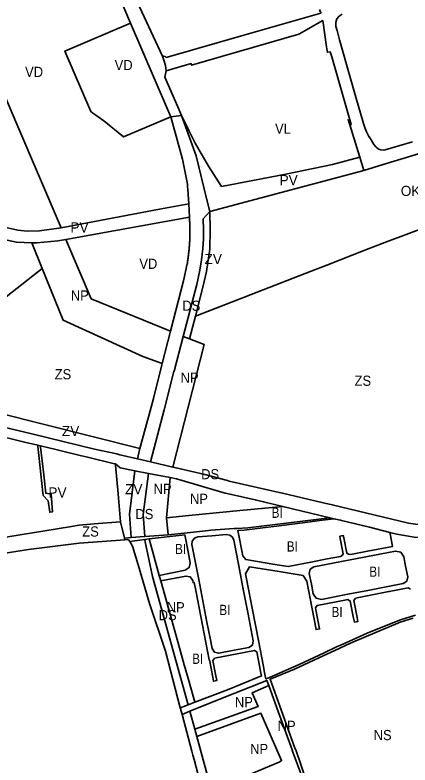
# Model space of a CAD drawing. Extents: x -650451 to -642268, y -1075216 to -1066610.
# Drawn here: x -649315 to -648733, y -1070717 to -1069613 of the extents above; entities that cross this region are included whole.
import ezdxf

# ---------------------------------------------------------------- set-up
doc = ezdxf.new("R2010")
doc.units = 0
doc.header["$LTSCALE"] = 6
doc.layers.add('1', color=7, linetype='Continuous', lineweight=35)
doc.layers.add('2', color=7, linetype='Continuous')
doc.layers.add('3', color=7, linetype='Continuous')

msp = doc.modelspace()

# ---------------------------------------------------------------- linework, layer by layer
at = {"layer": '1'}
for p, q in [((-649224.868, -1069398.944), (-649097.42, -1069673.33)), ((-649085.41, -1069762.44), (-649069.4, -1069760.67)), ((-649057.868, -1069910.51), (-649058.82, -1069890.548)), ((-649239.635, -1069943.094), (-649057.868, -1069910.51)), ((-649274.733, -1069985.749), (-649289.95, -1069948.146)), ((-649057.722, -1070089.665), (-649048.918, -1070055.852)), ((-649098.101, -1070125.688), (-649085.737, -1070078.201)), ((-649067.061, -1070085.844), (-649057.722, -1070089.665)), ((-649402.29, -1070182.92), (-649130.712, -1070250.935)), ((-649277.15, -1070247.11), (-649281.27, -1070246.12)), ((-649115.159, -1070270.568), (-649082.233, -1070278.265)), ((-649118.257, -1070287.455), (-649138.43, -1070283.6)), ((-649086.157, -1070293.589), (-649118.257, -1070287.455)), ((-649091.46, -1070352.73), (-649086.157, -1070293.589)), ((-649089.07, -1070377.88), (-649091.46, -1070352.73)), ((-649153.64, -1070382.9), (-649159.19, -1070358.82)), ((-649143.633, -1070382.123), (-649153.64, -1070382.9)), ((-649153.64, -1070382.9), (-649153.11, -1070385.21)), ((-649100.01, -1070445.82), (-649102.31, -1070437.61)), ((-649071.33, -1070632.6), (-649059.951, -1070628.223)), ((-649049.96, -1070624.38), (-649059.951, -1070628.223)), ((-649057.338, -1070637.689), (-649068.65, -1070642.23)), ((-649057.338, -1070637.689), (-649050.081, -1070663.981))]:
    msp.add_line(p, q, dxfattribs=at)
for points in [[(-649144.57, -1069624.6), (-649184.1, -1069532.2), (-649240.202, -1069414.528)], [(-649246.81, -1069926.27), (-649312.03, -1069773.33), (-649364.44, -1069650.55), (-649379.32, -1069615.71), (-649388.438, -1069594.296), (-649409.349, -1069544.532), (-649416.52, -1069525.68), (-649431.761, -1069486.57)], [(-649097.42, -1069673.33), (-649095.6, -1069673.31), (-649093.53, -1069673.97), (-649092.05, -1069675.06), (-648977.63, -1069642.42), (-648864.56, -1069610.15), (-648866.17, -1069604.48)], [(-648832.89, -1069611.59), (-648837.25, -1069614.21), (-648840.71, -1069618.27), (-648842.2, -1069623.58), (-648842.12, -1069629.65), (-648840.34, -1069635.66), (-648838.81, -1069641.4), (-648836.64, -1069649.25), (-648821.63, -1069702.65), (-648812.7, -1069733.78), (-648801.7, -1069772.36), (-648799.06, -1069779.97), (-648796.99, -1069784.52), (-648793.99, -1069790.48), (-648790.45, -1069796.67), (-648786.21, -1069803.22), (-648783.34, -1069806.79), (-648779.69, -1069809.88), (-648776.32, -1069811.27), (-648772.4, -1069811.66), (-648769.43, -1069811.09), (-648729.39, -1069799.67)], [(-649092.33, -1069694.93), (-649055.25, -1069684.34), (-649054.69, -1069686.76), (-648896.74, -1069641.14), (-648861.48, -1069620.99), (-648855.84, -1069659.43), (-648855.38, -1069662.54), (-648854.65, -1069667.57), (-648850.45, -1069667.19), (-648848.27, -1069674.49), (-648819.49, -1069774.02), (-648824.27, -1069766.62), (-648806.946, -1069821.79)], [(-649144.57, -1069624.6), (-649241.11, -1069665.9), (-649202.99, -1069754.99), (-649200.64, -1069756.53), (-649184.05, -1069768.45), (-649154.76, -1069792.11), (-649085.41, -1069762.44)], [(-649085.41, -1069762.44), (-649091.85, -1069747.83), (-649144.57, -1069624.6)], [(-649097.42, -1069673.33), (-649095.56, -1069679.21), (-649093.14, -1069686.85), (-649092.33, -1069694.93)], [(-649092.33, -1069694.93), (-649093.87, -1069704.33), (-649075.15, -1069748.03), (-649069.4, -1069760.67)], [(-649058.82, -1069890.548), (-649058.858, -1069889.759), (-649058.944, -1069888.057), (-649059.035, -1069886.355), (-649059.165, -1069884.085), (-649059.233, -1069882.951), (-649059.339, -1069881.25), (-649059.489, -1069878.982), (-649059.647, -1069876.714), (-649059.73, -1069875.581), (-649059.858, -1069873.881), (-649060.037, -1069871.615), (-649060.177, -1069869.916), (-649060.273, -1069868.784), (-649060.472, -1069866.52), (-649060.627, -1069864.822), (-649060.787, -1069863.125), (-649060.897, -1069861.994), (-649068, -1069825.147), (-649085.41, -1069762.44)], [(-649069.4, -1069760.67), (-649048, -1069820), (-649032.928, -1069882.782), (-649028.017, -1069902.109)], [(-648806.946, -1069821.79), (-648846.934, -1069832.583), (-648916.03, -1069847.12), (-649010.55, -1069865.09), (-649029.61, -1069835.47), (-649049.22, -1069801.23), (-649058.34, -1069783.72), (-649069.4, -1069760.67)], [(-648800.85, -1069841.52), (-648772.48, -1069832.83), (-648725.21, -1069818.38), (-648722.24, -1069817.54), (-648698.31, -1069810.16), (-648665.05, -1069799.99), (-648627.99, -1069788.67), (-648615.88, -1069784.93), (-648586.091, -1069775.75)], [(-649028.017, -1069902.109), (-648800.85, -1069841.52), (-648806.946, -1069821.79)], [(-648502.048, -1069957.969), (-648533.79, -1069913.49), (-648562.242, -1069870.301), (-648767.83, -1069946.87), (-648799.32, -1069959.08), (-648855.72, -1069980.96), (-648878.623, -1069989.839), (-648896.48, -1069996.77), (-649048.918, -1070055.852)], [(-649289.95, -1069948.146), (-649312.646, -1069947.342), (-649356.458, -1069937.945), (-649430.515, -1069898.514)], [(-649246.81, -1069926.27), (-649101.89, -1069898.73), (-649058.82, -1069890.548)], [(-649085.737, -1070078.201), (-649066.487, -1070004.267), (-649061.139, -1069979.254), (-649060.909, -1069977.857), (-649060.686, -1069976.47), (-649060.47, -1069975.082), (-649060.26, -1069973.692), (-649060.058, -1069972.3), (-649059.862, -1069970.908), (-649059.672, -1069969.514), (-649059.49, -1069968.119), (-649059.314, -1069966.723), (-649059.145, -1069965.326), (-649058.983, -1069963.928), (-649058.827, -1069962.528), (-649058.678, -1069961.128), (-649058.536, -1069959.727), (-649058.401, -1069958.325), (-649058.273, -1069956.922), (-649058.151, -1069955.519), (-649058.036, -1069954.115), (-649057.929, -1069952.71), (-649057.827, -1069951.304), (-649057.733, -1069949.898), (-649057.646, -1069948.492), (-649057.565, -1069947.085), (-649057.491, -1069945.678), (-649057.424, -1069944.27), (-649057.364, -1069942.862), (-649057.311, -1069941.454), (-649057.264, -1069940.045), (-649057.225, -1069938.637), (-649057.192, -1069937.228), (-649057.166, -1069935.819), (-649057.147, -1069934.411), (-649057.134, -1069932.861), (-649057.129, -1069931.593), (-649057.131, -1069930.133), (-649057.139, -1069928.763), (-649057.152, -1069927.573), (-649057.172, -1069926.209), (-649057.186, -1069925.452), (-649057.216, -1069924.122), (-649057.247, -1069922.948), (-649057.276, -1069921.96), (-649057.308, -1069920.999), (-649057.378, -1069919.174), (-649057.438, -1069917.805), (-649057.505, -1069916.436), (-649057.598, -1069914.716), (-649057.657, -1069913.7), (-649057.773, -1069911.877), (-649057.868, -1069910.51)], [(-649067.061, -1070085.844), (-649047.131, -1070009.304), (-649042.468, -1069988.477), (-649039.966, -1069973.035), (-649037.98, -1069956.626), (-649037.322, -1069942.129), (-649037.137, -1069928.996), (-649037.665, -1069912.977), (-649028.017, -1069902.109)], [(-649028.017, -1069902.109), (-649027.135, -1069928.902), (-649028.007, -1069957.455), (-649032.644, -1069990.371), (-649037.411, -1070011.659), (-649048.918, -1070055.852)], [(-649246.81, -1069926.27), (-649278.492, -1069930.573), (-649296.851, -1069931.092), (-649310.738, -1069929.342), (-649350.222, -1069920.873)], [(-649239.635, -1069943.094), (-649251.805, -1069945.276), (-649282.437, -1069948.342), (-649289.95, -1069948.146)], [(-649085.737, -1070078.201), (-649202.375, -1070030.469), (-649239.635, -1069943.094)], [(-649274.733, -1069985.749), (-649325.14, -1070025.79), (-649381.35, -1070070.43), (-649404.76, -1070113.41)], [(-649098.101, -1070125.688), (-649126.437, -1070115.217), (-649243.846, -1070062.071), (-649274.733, -1069985.749)], [(-649115.159, -1070270.568), (-649095.152, -1070193.731), (-649080.924, -1070137.409), (-649080.38, -1070136.996), (-649067.061, -1070085.844)], [(-649057.722, -1070089.665), (-649036.031, -1070097.854), (-649082.233, -1070278.265)], [(-649098.101, -1070125.688), (-649098.65, -1070127.795), (-649110.925, -1070177.113), (-649114.174, -1070189.816), (-649130.712, -1070250.935)], [(-649281.27, -1070246.12), (-649300.61, -1070241.5), (-649320.19, -1070236.82), (-649346, -1070230.63), (-649363.41, -1070226.33), (-649368.95, -1070224.99), (-649384.52, -1070221.43), (-649399.39, -1070217.82), (-649400.11, -1070217.64), (-649402.59, -1070217.04), (-649415.74, -1070214.06), (-649424.56, -1070212.05), (-649428.56, -1070211.15), (-649434.88, -1070209.72), (-649440.27, -1070208.49), (-649471.95, -1070201.3), (-649472.6, -1070201.15)], [(-649412.2, -1070200.71), (-649408.24, -1070201.62), (-649372.69, -1070209.74), (-649289.83, -1070229.16), (-649197.55, -1070251.65), (-649164.91, -1070258.55), (-649160.54, -1070259.96), (-649134.294, -1070266.095)], [(-649281.27, -1070246.12), (-649281.11, -1070247.57), (-649276.61, -1070288.67), (-649273.82, -1070316.19), (-649273.36, -1070319.89), (-649265.67, -1070327.97), (-649263.49, -1070344.61), (-649259.5, -1070344.08), (-649261.33, -1070318.24), (-649269.51, -1070316.74), (-649272.5, -1070289.51), (-649276.99, -1070248.54), (-649277.15, -1070247.11)], [(-649166.86, -1070273.48), (-649167.98, -1070273.21), (-649207.94, -1070263.66), (-649218.8, -1070261.06), (-649232.31, -1070257.83), (-649234.79, -1070257.24), (-649254.8, -1070252.45), (-649277.15, -1070247.11)], [(-649130.712, -1070250.935), (-649134.294, -1070266.095), (-649115.159, -1070270.568)], [(-649138.43, -1070283.6), (-649159.78, -1070279.52), (-649166.86, -1070273.48)], [(-649159.19, -1070358.82), (-649162.91, -1070317.47), (-649166.68, -1070275.52), (-649166.86, -1070273.48)], [(-649143.633, -1070382.123), (-649146.163, -1070347.543), (-649138.43, -1070283.6)], [(-649082.233, -1070278.265), (-649077.59, -1070279.35), (-649035.23, -1070288.96), (-649001.95, -1070298.21), (-648999.27, -1070298.82), (-648921.39, -1070316.64), (-648920.65, -1070316.82), (-648862.76, -1070330.5), (-648847.47, -1070333.58), (-648735.17, -1070360.92), (-648725.12, -1070362.28), (-648712.86, -1070363.29), (-648606.06, -1070365.78), (-648511.45, -1070367.76), (-648437.54, -1070369.65)], [(-649123.693, -1070380.572), (-649126.069, -1070348.097), (-649118.257, -1070287.455)], [(-649086.157, -1070293.589), (-649076.94, -1070295.35), (-649005.21, -1070316.53), (-649000.52, -1070317.44), (-648960.9, -1070326.39), (-648920.42, -1070336.06)], [(-648920.42, -1070336.06), (-648994.11, -1070343.24), (-648998.39, -1070343.66), (-649058.61, -1070349.53), (-649091.46, -1070352.73)], [(-648844.53, -1070354.34), (-648851.29, -1070352.71), (-648920.42, -1070336.06)], [(-648851.29, -1070352.71), (-648971.96, -1070367.45), (-648987.82, -1070368.56), (-648992.05, -1070368.86), (-649026.42, -1070371.26), (-649029.53, -1070371.48), (-649056.26, -1070374.37), (-649089.07, -1070377.88)], [(-649159.19, -1070358.82), (-649197.91, -1070361.8), (-649203.4, -1070362.23), (-649220.47, -1070363.94), (-649231.39, -1070365.69), (-649273.57, -1070372.44), (-649304.18, -1070377.35), (-649331.3, -1070381.69)], [(-648762.64, -1070374.39), (-648761.78, -1070378.87), (-648758.67, -1070394.99), (-648795.78, -1070402.15), (-648820.85, -1070406.99), (-648823.73, -1070406.6), (-648826.21, -1070405.07), (-648830.63, -1070382.18), (-648831.21, -1070379.17), (-648836.31, -1070380.15), (-648835.78, -1070382.92), (-648835.73, -1070383.16), (-648831.81, -1070403.44), (-648831.31, -1070406.05), (-648833.04, -1070408.4), (-648835.58, -1070409.83), (-648854.84, -1070413.54), (-648876.44, -1070417.71), (-648912.4, -1070424.74), (-648935.08, -1070420.96), (-648957.75, -1070417.19), (-648974.81, -1070414.35), (-648979.44, -1070408.86), (-648986.62, -1070371.65), (-648977.18, -1070371), (-648949.53, -1070367.53), (-648925.69, -1070364.53), (-648887.62, -1070359.75), (-648865.74, -1070357), (-648849.13, -1070354.92), (-648844.53, -1070354.34)], [(-648762.64, -1070374.39), (-648792.76, -1070366.81), (-648803.08, -1070364.33), (-648834.08, -1070356.86), (-648835.59, -1070356.5), (-648842.62, -1070354.8), (-648844.53, -1070354.34)], [(-648762.64, -1070374.39), (-648752.45, -1070376.96), (-648738.09, -1070379.56), (-648726.83, -1070381.36), (-648711.58, -1070381.95), (-648664.06, -1070383.09)], [(-649332.2, -1070405.42), (-649294.79, -1070399.65), (-649220.16, -1070390.26), (-649153.11, -1070385.21)], [(-649145.73, -1070387.91), (-649147.06, -1070385.74), (-649147.67, -1070384.75), (-649153.11, -1070385.21)], [(-649117.36, -1070383.93), (-649123.385, -1070384.775), (-649145.73, -1070387.91)], [(-649089.07, -1070377.88), (-649123.693, -1070380.572), (-649143.633, -1070382.123)], [(-649059.951, -1070628.223), (-649112.14, -1070439.152), (-649123.138, -1070388.16), (-649123.385, -1070384.775)], [(-649117.36, -1070383.93), (-649064.45, -1070378.14), (-649059.64, -1070403.09), (-649056.54, -1070419.09), (-649058, -1070426.21), (-649064.07, -1070430.22), (-649102.31, -1070437.61)], [(-649102.31, -1070437.61), (-649109.76, -1070411.05), (-649117.36, -1070383.93)], [(-649145.73, -1070387.91), (-649141.48, -1070394.84), (-649132.07, -1070426.81), (-649116.56, -1070479.19), (-649093.2, -1070549.1), (-649071.33, -1070632.6)], [(-648724.84, -1070496.31), (-648747.22, -1070503.19), (-648770.34, -1070512.39), (-648796.05, -1070522.63), (-648832.96, -1070539.25), (-648841.24, -1070542.98), (-648859.5, -1070551.65), (-648896.08, -1070569.01), (-648940.08, -1070587.75), (-648944.71, -1070589.72), (-648945.37, -1070589.94), (-648946.24, -1070585.44), (-648947.2, -1070580.45), (-648949.3, -1070569.56), (-648955.76, -1070536.11), (-648960.62, -1070510.89), (-648965.49, -1070485.68), (-648970.35, -1070460.46), (-648975.22, -1070435.24), (-648969.2, -1070424.91), (-648925.63, -1070432.16), (-648890.43, -1070438.02), (-648885.15, -1070446.11), (-648880.19, -1070471.86), (-648871.37, -1070517.54), (-648866.27, -1070516.56), (-648871.72, -1070488.29), (-648872.27, -1070485.42), (-648869.75, -1070481.87), (-648826.76, -1070473.57), (-648824.56, -1070473.15), (-648820.89, -1070475.5), (-648816.07, -1070500.53), (-648814.95, -1070506.36), (-648809.83, -1070505.38), (-648810.96, -1070499.54), (-648815.27, -1070477.22), (-648815.79, -1070474.52), (-648813.26, -1070470.97), (-648811.05, -1070470.55), (-648791.39, -1070466.76), (-648764.24, -1070461.52), (-648763.65, -1070461.41), (-648735.76, -1070456.02), (-648732.23, -1070458.03)], [(-649049.96, -1070624.38), (-649001.98, -1070605.92), (-648982.48, -1070598.08), (-648951.64, -1070585.69), (-648952.45, -1070581.47), (-648954.55, -1070570.57), (-648958.44, -1070550.43), (-648962.11, -1070548.09), (-649020.81, -1070559.41), (-649021.64, -1070560.56), (-649023.35, -1070562.95), (-649019.46, -1070583.1), (-649017.63, -1070592.56), (-649022.25, -1070593.46), (-649023.38, -1070587.58), (-649028.31, -1070562.05), (-649028.95, -1070562.17), (-649033.87, -1070536.64), (-649038.8, -1070511.12), (-649043.72, -1070485.59), (-649048.65, -1070460.06), (-649050.96, -1070448.06), (-649052.44, -1070448.35), (-649053.01, -1070445.4), (-649056.59, -1070439.97), (-649062.96, -1070438.67), (-649100.01, -1070445.82)], [(-649049.96, -1070624.38), (-649055.93, -1070603.08), (-649056.32, -1070601.67), (-649058.38, -1070594.33), (-649065.42, -1070569.21), (-649072.47, -1070544.09), (-649100.01, -1070445.82)], [(-648645.331, -1070689.546), (-648694.92, -1070715.85), (-648739.85, -1070739.54), (-648815.76, -1070782.92), (-648860.53, -1070807.99), (-648860.86, -1070807.36), (-648867.68, -1070797.55), (-648870.97, -1070789.43), (-648884.66, -1070755.61), (-648885.13, -1070741.96), (-648901.35, -1070694.37), (-648902.64, -1070691.87), (-648922.84, -1070635.69), (-648939.05, -1070590.62), (-648903.32, -1070575.91), (-648861.04, -1070556.21), (-648843.71, -1070548.13), (-648820.7, -1070537.41), (-648793.921, -1070526.057), (-648754.483, -1070509.232), (-648747.74, -1070506.7), (-648728.255, -1070500.709)], [(-649057.338, -1070637.689), (-649014.75, -1070620.59), (-648943.68, -1070592.52), (-648941.064, -1070599.735)], [(-649050.081, -1070663.981), (-648956.687, -1070630.825), (-648965.569, -1070610.382), (-648941.064, -1070599.735)], [(-648892.215, -1070733.293), (-648905.65, -1070698.06), (-648906.79, -1070694.25), (-648927.141, -1070638.141), (-648941.064, -1070599.735)], [(-649071.33, -1070632.6), (-649070.58, -1070635.1), (-649070.29, -1070636.05), (-649069.87, -1070637.64), (-649069.53, -1070638.9), (-649068.65, -1070642.23)], [(-649068.65, -1070642.23), (-649054.31, -1070696.44), (-649052.77, -1070702.25), (-649051.03, -1070708.74), (-649040.03, -1070750.06), (-649039.06, -1070753.72), (-649038.416, -1070755.66), (-649027.74, -1070787.51), (-649027.64, -1070787.8), (-649019.48, -1070812.18), (-649018.48, -1070815.18), (-649011.24, -1070836.79), (-649010.67, -1070838.5), (-649007.885, -1070848.153)], [(-649025.129, -1070754.377), (-648924.668, -1070712.022), (-648922.196, -1070710.207), (-648952.455, -1070640.564), (-649047.11, -1070674.743)], [(-649014.888, -1070782.994), (-649025.129, -1070754.377), (-649047.11, -1070674.743), (-649050.081, -1070663.981)]]:
    msp.add_lwpolyline(points, dxfattribs=at)
for points in [[(-648978.034, -1070460.216), (-648980.48, -1070447.55), (-648985.09, -1070423.63), (-648992.37, -1070385.94), (-648994.52, -1070381.33), (-648998.57, -1070378.27), (-649003.6, -1070377.47), (-649024.69, -1070379.32), (-649045.57, -1070381.14), (-649050.45, -1070383.02), (-649053.61, -1070387.2), (-649054.07, -1070392.41), (-649044.17, -1070443.69), (-649041.17, -1070459.26), (-649032.07, -1070506.39), (-649027.53, -1070529.95), (-649024.52, -1070545.51), (-649020.94, -1070550.94), (-649014.57, -1070552.25), (-648992.15, -1070547.93), (-648970.57, -1070543.76), (-648965.14, -1070540.18), (-648963.84, -1070533.81), (-648971.38, -1070494.68)], [(-648878.29, -1070450.8), (-648875.62, -1070464.67), (-648871.19, -1070471.38), (-648863.32, -1070472.99), (-648824.57, -1070465.52), (-648795.11, -1070459.83), (-648765.66, -1070454.15), (-648743.13, -1070449.81), (-648737.7, -1070446.22), (-648736.4, -1070439.85), (-648739.45, -1070424.01), (-648742.13, -1070410.13), (-648746.56, -1070403.42), (-648754.43, -1070401.81), (-648774.99, -1070405.78), (-648833.9, -1070417.14), (-648874.61, -1070425), (-648880.04, -1070428.58), (-648881.35, -1070434.95)]]:
    msp.add_lwpolyline(points, close=True, dxfattribs=at)

# ---------------------------------------------------------------- texts
at = {"layer": '2'}
for s, width, p in [('VD', 0.95, (-649167.938, -1069693.934)), ('VL', 0.95, (-648931.724, -1069787.494)), ('ZS', 0.95, (-649256.29, -1070149.06)), ('ZS', 0.95, (-648814.63, -1070158.59)), ('DS', 0.95, (-649040.567, -1070296.188)), ('NP', 0.95, (-649057.028, -1070332.432)), ('BI', 0.85, (-648936.617, -1070352.97)), ('BI', 0.85, (-649078.91, -1070406.33)), ('BI', 0.85, (-648914.383, -1070402.625)), ('BI', 0.85, (-648792.841, -1070439.68)), ('BI', 0.85, (-649013.692, -1070496.005)), ('BI', 0.85, (-648848.424, -1070498.969)), ('BI', 0.85, (-649053.712, -1070567.892)), ('NP', 0.95, (-648990.899, -1070631.681)), ('NS', 0.95, (-648786.54, -1070680.19)), ('NP', 0.95, (-648968.363, -1070700.768))]:
    msp.add_text(s, height=15, dxfattribs=dict(at, width=width)).set_placement(p)
msp.add_text('PV', height=15, dxfattribs=at).set_placement((-649265.529, -1070323.129))
at = {"layer": '3', "width": 0.95}
for s, p in [('VD', (-649299.858, -1069703.962)), ('VD', (-649131.565, -1069986.428)), ('NP', (-649232.544, -1070033.165)), ('DS', (-649068.231, -1070048.218)), ('NP', (-649070.759, -1070154.18)), ('NP', (-649110.602, -1070317.819)), ('DS', (-649137.484, -1070354.856)), ('ZS', (-649215.684, -1070380.541)), ('NP', (-649091.329, -1070492.022)), ('DS', (-649103.136, -1070503.64)), ('NP', (-648927.876, -1070666.595))]:
    msp.add_text(s, height=15, dxfattribs=at).set_placement(p)
at = {"layer": '3'}
for s, p in [('PV', (-648925.102, -1069863.312)), ('OK', (-648746.596, -1069879.16)), ('PV', (-649233.119, -1069932.993)), ('ZV', (-649035.557, -1069979.516)), ('ZV', (-649245.706, -1070232.658)), ('ZV', (-649152.677, -1070318.274))]:
    msp.add_text(s, height=15, dxfattribs=at).set_placement(p)

doc.saveas('drawing.dxf')
